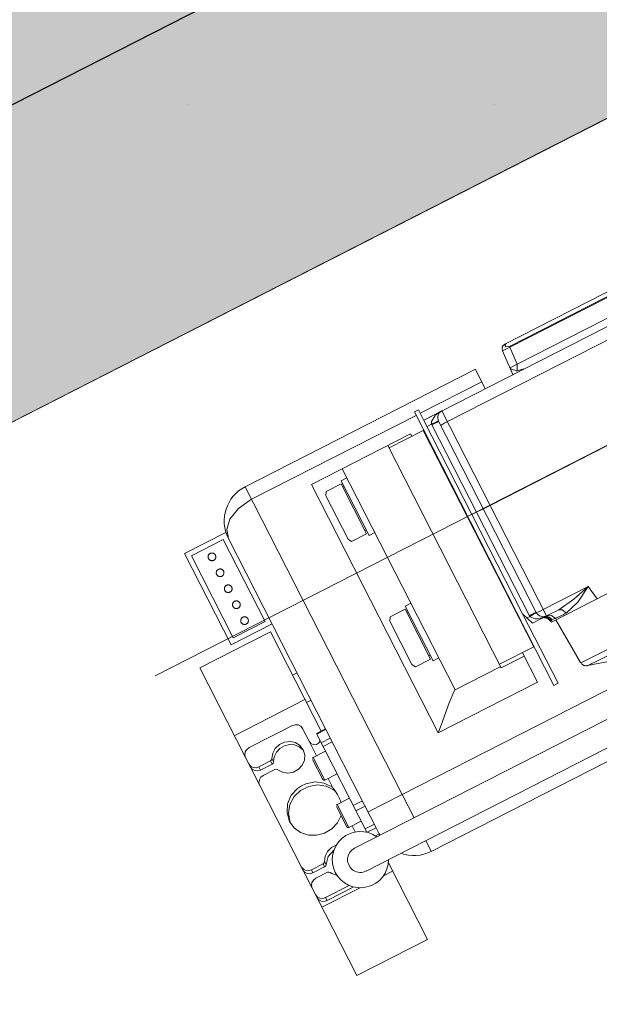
# Model space of a CAD drawing. Header units: metres. Extents: x 538891 to 1080079, y 6588829 to 13178720.
# Tile 710 of 1056: x 539904.616 to 539904.843, y 6589213.11 to 6589213.495. Entities that reach past the tile are written whole.
import ezdxf

# ---------------------------------------------------------------- set-up
doc = ezdxf.new("R2010")
doc.units = ezdxf.units.M
doc.header["$LTSCALE"] = 0.4
doc.linetypes.add('ACAD_ISO10W100', pattern=[40.5, 27, -6.749999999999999, 0, -6.749999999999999])
doc.linetypes.add('DASHED', pattern=[52.916666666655, 26.4583333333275, -26.4583333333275])
doc.layers.add('AR', color=7, linetype='Continuous')
doc.layers.add('DENDRO', color=7, linetype='Continuous')

msp = doc.modelspace()

# ---------------------------------------------------------------- linework, layer by layer
at = {"layer": 'AR', "color": 251, "linetype": 'Continuous', "lineweight": 9, "true_color": 0x575757}
for p, q in [((539904.796935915, 6589213.289883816), (539904.7967577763, 6589213.289792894)), ((539904.6805047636, 6589213.286593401), (539904.6986891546, 6589213.250965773)), ((539904.683195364, 6589213.285721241), (539904.6995613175, 6589213.253656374)), ((539904.8238656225, 6589213.259842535), (539904.8765215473, 6589213.286718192)), ((539904.802895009, 6589213.27776857), (539904.8030731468, 6589213.277859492)), ((539904.8382159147, 6589213.273727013), (539904.820738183, 6589213.264806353)), ((539904.8382159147, 6589213.273727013), (539904.841789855, 6589213.268991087)), ((539904.7667004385, 6589213.264874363), (539904.7608650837, 6589213.261895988)), ((539904.776674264, 6589213.245333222), (539904.7667004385, 6589213.264874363)), ((539904.7689931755, 6589213.267201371), (539904.766766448, 6589213.266064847)), ((539904.777677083, 6589213.244688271), (539904.766766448, 6589213.266064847)), ((539904.8083503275, 6589213.267080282), (539904.8085284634, 6589213.267171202)), ((539904.7608650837, 6589213.261895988), (539904.7607774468, 6589213.260201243)), ((539904.7673685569, 6589213.263565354), (539904.7679029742, 6589213.263838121)), ((539904.812632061, 6589213.263090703), (539904.8264976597, 6589213.235924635)), ((539904.812632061, 6589213.263090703), (539904.8165260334, 6589213.25946457)), ((539904.8154013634, 6589213.262082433), (539904.8143119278, 6589213.261526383)), ((539904.8175317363, 6589213.261134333), (539904.8155603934, 6589213.261879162)), ((539904.8203118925, 6589213.261396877), (539904.8165260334, 6589213.25946457)), ((539904.8180971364, 6589213.26113495), (539904.8175317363, 6589213.261134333)), ((539904.8203119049, 6589213.261396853), (539904.8216181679, 6589213.261708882)), ((539904.8210466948, 6589213.261947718), (539904.8206602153, 6589213.261603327)), ((539904.8214314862, 6589213.261885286), (539904.822305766, 6589213.261869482)), ((539904.8216181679, 6589213.261708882), (539904.8225135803, 6589213.261566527)), ((539904.8267554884, 6589213.2646857), (539904.8220306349, 6589213.262274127)), ((539904.822305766, 6589213.261869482), (539904.8231434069, 6589213.261616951)), ((539904.8223701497, 6589213.262023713), (539904.8230626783, 6589213.261794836)), ((539904.8225135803, 6589213.261566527), (539904.8239893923, 6589213.260513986)), ((539904.8230626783, 6589213.261794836), (539904.8241859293, 6589213.260844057)), ((539904.8231434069, 6589213.261616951), (539904.8241859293, 6589213.260844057)), ((539904.6986891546, 6589213.250965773), (539904.7147215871, 6589213.25914875)), ((539904.6995613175, 6589213.253656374), (539904.7120309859, 6589213.260020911)), ((539904.7694150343, 6589213.243278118), (539904.7607774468, 6589213.260201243)), ((539904.8235469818, 6589213.260264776), (539904.8238656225, 6589213.259842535)), ((539904.8353021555, 6589213.244039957), (539904.825640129, 6589213.260748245)), ((539904.7140767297, 6589213.256012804), (539904.6864653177, 6589213.241919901)), ((539904.7140772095, 6589213.256011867), (539904.7338906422, 6589213.217192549)), ((539904.746973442, 6589213.171455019), (539904.914239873, 6589213.256828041)), ((539904.8169879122, 6589213.250157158), (539904.803627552, 6589213.243338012)), ((539904.7515195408, 6589213.162548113), (539904.9184749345, 6589213.24776238)), ((539904.7760061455, 6589213.246642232), (539904.7765405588, 6589213.246914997)), ((539904.7799038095, 6589213.245824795), (539904.777677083, 6589213.244688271)), ((539904.813226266, 6589213.246528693), (539904.8043193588, 6589213.241982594)), ((539904.8184443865, 6589213.23630513), (539904.8125344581, 6589213.24788411)), ((539904.7043448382, 6589213.206889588), (539904.6864657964, 6589213.241918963)), ((539904.7708389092, 6589213.242354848), (539904.7694150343, 6589213.243278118)), ((539904.776674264, 6589213.245333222), (539904.7708389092, 6589213.242354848)), ((539904.8040821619, 6589213.242447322), (539904.7862683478, 6589213.233355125)), ((539904.8379590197, 6589213.242837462), (539904.8455064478, 6589213.244313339)), ((539904.7244956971, 6589213.239998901), (539904.7227143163, 6589213.23908968)), ((539904.8555470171, 6589213.238401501), (539904.7655872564, 6589213.192485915)), ((539904.7796993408, 6589213.216529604), (539904.8184443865, 6589213.23630513)), ((539904.8264976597, 6589213.235924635), (539904.8248944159, 6589213.235106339)), ((539904.6999873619, 6589213.215426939), (539904.727598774, 6589213.229519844)), ((539904.7299510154, 6589213.229310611), (539904.7281696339, 6589213.228401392)), ((539904.7057353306, 6589213.210764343), (539904.722658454, 6589213.21940193)), ((539904.7266121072, 6589213.218254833), (539904.7291752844, 6589213.213232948)), ((539904.7321092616, 6589213.216283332), (539904.7356720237, 6589213.218101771)), ((539904.7518034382, 6589213.177697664), (539904.7321092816, 6589213.216283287)), ((539904.7322370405, 6589213.21603298), (539904.7357998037, 6589213.217851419)), ((539904.7769525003, 6589213.170218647), (539904.8669122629, 6589213.216134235)), ((539904.7291752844, 6589213.213232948), (539904.7320662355, 6589213.207568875)), ((539904.7374959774, 6589213.214528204), (539904.7339332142, 6589213.212709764)), ((539904.7382655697, 6589213.213020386), (539904.7347028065, 6589213.211201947)), ((539904.7356289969, 6589213.209387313), (539904.7308192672, 6589213.206932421)), ((539904.7062483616, 6589213.203160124), (539904.7043448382, 6589213.206889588)), ((539904.7098983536, 6589213.196008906), (539904.7062483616, 6589213.203160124)), ((539904.7141458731, 6589213.205561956), (539904.7095800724, 6589213.203231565)), ((539904.7095800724, 6589213.203231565), (539904.7102020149, 6589213.202013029)), ((539904.7147678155, 6589213.20434342), (539904.7102020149, 6589213.202013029)), ((539904.7141458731, 6589213.205561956), (539904.7147678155, 6589213.20434342)), ((539904.7147058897, 6589213.206480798), (539904.7153278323, 6589213.205262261)), ((539904.7345581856, 6589213.198287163), (539904.7305576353, 6589213.206125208)), ((539904.735365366, 6589213.198025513), (539904.7308192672, 6589213.206932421)), ((539904.711288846, 6589213.199883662), (539904.7158546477, 6589213.202214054)), ((539904.7401750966, 6589213.200480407), (539904.735365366, 6589213.198025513)), ((539904.7267536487, 6589213.162985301), (539904.7098983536, 6589213.196008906)), ((539904.7366123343, 6589213.198661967), (539904.7383246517, 6589213.195307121)), ((539904.7555360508, 6589213.179183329), (539904.7460738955, 6589213.197721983)), ((539904.7389465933, 6589213.194088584), (539904.7383246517, 6589213.195307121)), ((539904.7655872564, 6589213.192485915), (539904.7522268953, 6589213.185666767)), ((539904.7702560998, 6589213.183338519), (539904.7655872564, 6589213.192485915)), ((539904.7450272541, 6589213.190973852), (539904.7402175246, 6589213.188518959)), ((539904.7447636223, 6589213.179612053), (539904.7402175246, 6589213.188518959)), ((539904.7464569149, 6589213.1881728), (539904.7500196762, 6589213.189991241)), ((539904.7474997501, 6589213.186129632), (539904.7510625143, 6589213.187948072)), ((539904.7439564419, 6589213.179873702), (539904.7399558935, 6589213.187711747)), ((539904.7495733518, 6589213.182066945), (539904.7447636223, 6589213.179612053)), ((539904.7460105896, 6589213.180248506), (539904.7472511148, 6589213.177818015)), ((539904.7546999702, 6589213.180821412), (539904.751137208, 6589213.179002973)), ((539904.7554051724, 6589213.179439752), (539904.7519330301, 6589213.177667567)), ((539904.7566113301, 6589213.177076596), (539904.7551070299, 6589213.176308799)), ((539904.755441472, 6589213.179368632), (539904.7567729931, 6589213.17675986)), ((539904.7555362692, 6589213.179182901), (539904.7567729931, 6589213.17675986)), ((539904.7769525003, 6589213.170218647), (539904.7748021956, 6589213.174431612)), ((539904.7346511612, 6589213.165387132), (539904.7300853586, 6589213.163056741)), ((539904.7346511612, 6589213.165387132), (539904.7352731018, 6589213.164168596)), ((539904.7352111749, 6589213.166305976), (539904.7358331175, 6589213.165087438)), ((539904.7754490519, 6589213.135769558), (539904.7601694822, 6589213.165705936)), ((539904.7304036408, 6589213.155834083), (539904.7267536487, 6589213.162985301)), ((539904.7300853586, 6589213.163056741), (539904.7307073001, 6589213.161838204)), ((539904.7352731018, 6589213.164168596), (539904.7307073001, 6589213.161838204)), ((539904.7317941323, 6589213.15970884), (539904.7363599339, 6589213.162039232)), ((539904.7582354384, 6589213.160665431), (539904.7618107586, 6589213.162490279)), ((539904.7323071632, 6589213.15210462), (539904.7304036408, 6589213.155834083)), ((539904.7341993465, 6589213.148397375), (539904.7491046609, 6589213.156005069)), ((539904.7448963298, 6589213.156901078), (539904.7356388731, 6589213.15217606)), ((539904.7467233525, 6589213.156297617), (539904.7362608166, 6589213.150957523)), ((539904.7478376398, 6589213.121676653), (539904.7323071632, 6589213.15210462)), ((539904.7356388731, 6589213.15217606), (539904.7362608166, 6589213.150957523)), ((539904.7478376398, 6589213.121676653), (539904.7754490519, 6589213.135769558))]:
    msp.add_line(p, q, dxfattribs=at)
at = {"layer": 'AR', "color": 251, "linetype": 'Continuous', "lineweight": 9, "true_color": 0x575757, "flags": 128}
for points in [[(539904.6905667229, 6589213.28667678), (539904.6907009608, 6589213.286737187), (539904.6908404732, 6589213.286784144), (539904.6909839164, 6589213.286817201), (539904.691129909, 6589213.286836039), (539904.6912770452, 6589213.286840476), (539904.6914239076, 6589213.286830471), (539904.6915690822, 6589213.286806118), (539904.6917111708, 6589213.286767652), (539904.6918488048, 6589213.286715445), (539904.691980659, 6589213.286649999), (539904.6921054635, 6589213.286571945), (539904.6922220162, 6589213.286482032), (539904.6923291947, 6589213.286381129), (539904.6924259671, 6589213.286270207), (539904.692511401, 6589213.286150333), (539904.6925846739, 6589213.286022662), (539904.6926450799, 6589213.285888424), (539904.6926920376, 6589213.285748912), (539904.6927250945, 6589213.285605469), (539904.6927439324, 6589213.285459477), (539904.6927483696, 6589213.28531234), (539904.6927383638, 6589213.285165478), (539904.6927140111, 6589213.285020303), (539904.6926755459, 6589213.284878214), (539904.6926233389, 6589213.28474058), (539904.6925578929, 6589213.284608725), (539904.692479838, 6589213.284483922), (539904.692389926, 6589213.284367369), (539904.6922890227, 6589213.28426019), (539904.6921781, 6589213.284163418), (539904.692058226, 6589213.284077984), (539904.6919305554, 6589213.284004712), (539904.6917963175, 6589213.283944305), (539904.691656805, 6589213.283897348), (539904.6915133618, 6589213.28386429), (539904.6913673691, 6589213.283845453), (539904.6912202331, 6589213.283841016), (539904.6910733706, 6589213.283851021), (539904.690928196, 6589213.283875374), (539904.6907861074, 6589213.28391384), (539904.6906484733, 6589213.283966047), (539904.6905166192, 6589213.284031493), (539904.6903918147, 6589213.284109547), (539904.690275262, 6589213.284199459), (539904.6901680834, 6589213.284300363), (539904.6900713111, 6589213.284411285), (539904.6899858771, 6589213.284531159), (539904.6899126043, 6589213.28465883), (539904.6898521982, 6589213.284793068), (539904.6898052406, 6589213.28493258), (539904.6897721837, 6589213.285076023), (539904.6897533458, 6589213.285222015), (539904.6897489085, 6589213.285369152), (539904.6897589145, 6589213.285516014), (539904.6897832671, 6589213.285661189), (539904.6898217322, 6589213.285803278), (539904.6898739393, 6589213.285940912), (539904.6899393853, 6589213.286072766), (539904.6900174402, 6589213.28619757), (539904.6901073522, 6589213.286314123), (539904.6902082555, 6589213.286421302), (539904.6903191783, 6589213.286518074), (539904.6904390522, 6589213.286603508)], [(539904.693748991, 6589213.280441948), (539904.6938832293, 6589213.280502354), (539904.6940227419, 6589213.280549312), (539904.6941661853, 6589213.280582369), (539904.6943121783, 6589213.280601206), (539904.6944593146, 6589213.280605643), (539904.6946061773, 6589213.280595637), (539904.6947513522, 6589213.280571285), (539904.6948934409, 6589213.280532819), (539904.6950310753, 6589213.280480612), (539904.6951629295, 6589213.280415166), (539904.6952877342, 6589213.28033711), (539904.695404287, 6589213.280247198), (539904.6955114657, 6589213.280146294), (539904.695608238, 6589213.280035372), (539904.695693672, 6589213.279915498), (539904.6957669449, 6589213.279787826), (539904.695827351, 6589213.279653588), (539904.6958743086, 6589213.279514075), (539904.6959073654, 6589213.279370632), (539904.6959262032, 6589213.279224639), (539904.6959306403, 6589213.279077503), (539904.6959206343, 6589213.27893064), (539904.6958962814, 6589213.278785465), (539904.6958578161, 6589213.278643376), (539904.695805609, 6589213.278505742), (539904.6957401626, 6589213.278373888), (539904.6956621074, 6589213.278249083), (539904.6955721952, 6589213.27813253), (539904.6954712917, 6589213.278025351), (539904.6953603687, 6589213.27792858), (539904.6952404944, 6589213.277843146), (539904.6951128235, 6589213.277769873), (539904.6949785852, 6589213.277709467), (539904.6948390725, 6589213.277662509), (539904.6946956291, 6589213.277629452), (539904.6945496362, 6589213.277610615), (539904.6944024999, 6589213.277606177), (539904.6942556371, 6589213.277616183), (539904.6941104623, 6589213.277640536), (539904.6939683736, 6589213.277679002), (539904.6938307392, 6589213.277731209), (539904.6936988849, 6589213.277796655), (539904.6935740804, 6589213.27787471), (539904.6934575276, 6589213.277964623), (539904.6933503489, 6589213.278065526), (539904.6932535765, 6589213.278176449), (539904.6931681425, 6589213.278296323), (539904.6930948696, 6589213.278423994), (539904.6930344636, 6589213.278558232), (539904.6929875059, 6589213.278697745), (539904.6929544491, 6589213.278841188), (539904.6929356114, 6589213.278987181), (539904.6929311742, 6589213.279134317), (539904.6929411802, 6589213.27928118), (539904.6929655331, 6589213.279426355), (539904.6930039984, 6589213.279568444), (539904.6930562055, 6589213.279706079), (539904.6931216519, 6589213.279837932), (539904.6931997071, 6589213.279962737), (539904.6932896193, 6589213.28007929), (539904.6933905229, 6589213.280186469), (539904.6935014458, 6589213.280283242), (539904.69362132, 6589213.280368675)], [(539904.69693126, 6589213.274207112), (539904.6970654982, 6589213.274267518), (539904.6972050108, 6589213.274314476), (539904.6973484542, 6589213.274347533), (539904.6974944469, 6589213.27436637), (539904.697641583, 6589213.274370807), (539904.6977884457, 6589213.274360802), (539904.6979336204, 6589213.274336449), (539904.698075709, 6589213.274297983), (539904.6982133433, 6589213.274245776), (539904.6983451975, 6589213.274180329), (539904.6984700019, 6589213.274102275), (539904.6985865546, 6589213.274012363), (539904.6986937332, 6589213.273911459), (539904.6987905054, 6589213.273800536), (539904.6988759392, 6589213.273680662), (539904.6989492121, 6589213.273552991), (539904.699009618, 6589213.273418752), (539904.6990565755, 6589213.27327924), (539904.6990896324, 6589213.273135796), (539904.69910847, 6589213.272989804), (539904.6991129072, 6589213.272842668), (539904.6991029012, 6589213.272695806), (539904.6990785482, 6589213.27255063), (539904.699040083, 6589213.272408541), (539904.6989878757, 6589213.272270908), (539904.6989224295, 6589213.272139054), (539904.6988443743, 6589213.272014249), (539904.6987544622, 6589213.271897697), (539904.6986535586, 6589213.271790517), (539904.6985426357, 6589213.271693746), (539904.6984227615, 6589213.271608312), (539904.6982950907, 6589213.271535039), (539904.6981608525, 6589213.271474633), (539904.6980213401, 6589213.271427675), (539904.6978778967, 6589213.271394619), (539904.6977319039, 6589213.271375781), (539904.6975847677, 6589213.271371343), (539904.6974379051, 6589213.271381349), (539904.6972927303, 6589213.271405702), (539904.6971506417, 6589213.271444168), (539904.6970130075, 6589213.271496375), (539904.6968811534, 6589213.271561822), (539904.6967563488, 6589213.271639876), (539904.6966397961, 6589213.271729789), (539904.6965326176, 6589213.271830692), (539904.6964358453, 6589213.271941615), (539904.6963504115, 6589213.27206149), (539904.6962771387, 6589213.272189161), (539904.6962167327, 6589213.272323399), (539904.6961697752, 6589213.272462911), (539904.6961367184, 6589213.272606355), (539904.6961178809, 6589213.272752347), (539904.6961134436, 6589213.272899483), (539904.6961234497, 6589213.273046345), (539904.6961478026, 6589213.273191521), (539904.6961862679, 6589213.27333361), (539904.696238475, 6589213.273471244), (539904.6963039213, 6589213.273603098), (539904.6963819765, 6589213.273727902), (539904.6964718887, 6589213.273844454), (539904.6965727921, 6589213.273951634), (539904.6966837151, 6589213.274048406), (539904.6968035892, 6589213.27413384)], [(539904.7001135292, 6589213.267972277), (539904.7002477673, 6589213.268032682), (539904.7003872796, 6589213.26807964), (539904.700530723, 6589213.268112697), (539904.7006767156, 6589213.268131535), (539904.7008238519, 6589213.268135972), (539904.7009707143, 6589213.268125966), (539904.701115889, 6589213.268101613), (539904.7012579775, 6589213.268063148), (539904.7013956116, 6589213.26801094), (539904.7015274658, 6589213.267945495), (539904.7016522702, 6589213.267867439), (539904.7017688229, 6589213.267777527), (539904.7018760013, 6589213.267676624), (539904.7019727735, 6589213.267565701), (539904.7020582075, 6589213.267445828), (539904.7021314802, 6589213.267318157), (539904.7021918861, 6589213.267183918), (539904.7022388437, 6589213.267044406), (539904.7022719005, 6589213.266900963), (539904.7022907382, 6589213.26675497), (539904.7022951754, 6589213.266607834), (539904.7022851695, 6589213.266460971), (539904.7022608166, 6589213.266315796), (539904.7022223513, 6589213.266173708), (539904.7021701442, 6589213.266036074), (539904.702104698, 6589213.26590422), (539904.702026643, 6589213.265779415), (539904.7019367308, 6589213.265662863), (539904.7018358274, 6589213.265555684), (539904.7017249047, 6589213.265458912), (539904.7016050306, 6589213.265373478), (539904.7014773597, 6589213.265300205), (539904.7013431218, 6589213.265239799), (539904.7012036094, 6589213.265192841), (539904.701060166, 6589213.265159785), (539904.7009141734, 6589213.265140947), (539904.7007670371, 6589213.26513651), (539904.7006201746, 6589213.265146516), (539904.7004750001, 6589213.265170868), (539904.7003329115, 6589213.265209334), (539904.7001952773, 6589213.265261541), (539904.7000634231, 6589213.265326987), (539904.6999386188, 6589213.265405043), (539904.6998220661, 6589213.265494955), (539904.6997148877, 6589213.265595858), (539904.6996181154, 6589213.26570678), (539904.6995326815, 6589213.265826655), (539904.6994594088, 6589213.265954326), (539904.6993990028, 6589213.266088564), (539904.6993520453, 6589213.266228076), (539904.6993189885, 6589213.266371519), (539904.6993001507, 6589213.266517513), (539904.6992957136, 6589213.266664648), (539904.6993057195, 6589213.266811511), (539904.6993300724, 6589213.266956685), (539904.6993685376, 6589213.267098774), (539904.6994207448, 6589213.267236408), (539904.6994861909, 6589213.267368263), (539904.6995642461, 6589213.267493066), (539904.6996541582, 6589213.26760962), (539904.6997550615, 6589213.267716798), (539904.6998659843, 6589213.26781357), (539904.6999858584, 6589213.267899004)], [(539904.7032957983, 6589213.261737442), (539904.7034300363, 6589213.261797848), (539904.7035695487, 6589213.261844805), (539904.7037129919, 6589213.261877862), (539904.7038589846, 6589213.261896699), (539904.7040061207, 6589213.261901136), (539904.704152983, 6589213.26189113), (539904.7042981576, 6589213.261866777), (539904.704440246, 6589213.261828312), (539904.70457788, 6589213.261776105), (539904.704709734, 6589213.261710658), (539904.7048345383, 6589213.261632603), (539904.7049510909, 6589213.261542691), (539904.7050582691, 6589213.261441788), (539904.7051550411, 6589213.261330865), (539904.7052404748, 6589213.261210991), (539904.7053137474, 6589213.26108332), (539904.7053741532, 6589213.260949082), (539904.7054211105, 6589213.26080957), (539904.7054541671, 6589213.260666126), (539904.7054730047, 6589213.260520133), (539904.7054774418, 6589213.260372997), (539904.7054674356, 6589213.260226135), (539904.7054430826, 6589213.260080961), (539904.7054046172, 6589213.259938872), (539904.70535241, 6589213.259801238), (539904.7052869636, 6589213.259669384), (539904.7052089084, 6589213.259544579), (539904.7051189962, 6589213.259428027), (539904.7050180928, 6589213.259320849), (539904.7049071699, 6589213.259224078), (539904.7047872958, 6589213.259138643), (539904.7046596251, 6589213.259065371), (539904.704525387, 6589213.259004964), (539904.7043858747, 6589213.258958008), (539904.7042424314, 6589213.258924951), (539904.7040964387, 6589213.258906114), (539904.7039493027, 6589213.258901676), (539904.7038024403, 6589213.258911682), (539904.7036572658, 6589213.258936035), (539904.7035151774, 6589213.258974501), (539904.7033775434, 6589213.259026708), (539904.7032456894, 6589213.259092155), (539904.7031208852, 6589213.25917021), (539904.7030043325, 6589213.259260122), (539904.7028971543, 6589213.259361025), (539904.7028003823, 6589213.259471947), (539904.7027149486, 6589213.259591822), (539904.702641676, 6589213.259719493), (539904.7025812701, 6589213.259853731), (539904.7025343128, 6589213.259993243), (539904.7025012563, 6589213.260136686), (539904.7024824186, 6589213.260282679), (539904.7024779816, 6589213.260429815), (539904.7024879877, 6589213.260576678), (539904.7025123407, 6589213.260721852), (539904.7025508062, 6589213.26086394), (539904.7026030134, 6589213.261001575), (539904.7026684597, 6589213.261133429), (539904.7027465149, 6589213.261258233), (539904.7028364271, 6589213.261374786), (539904.7029373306, 6589213.261481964), (539904.7030482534, 6589213.261578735), (539904.7031681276, 6589213.261664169)]]:
    msp.add_lwpolyline(points, close=True, dxfattribs=at)
for points in [[(539904.8382159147, 6589213.273727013), (539904.8326214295, 6589213.268781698), (539904.8267555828, 6589213.264685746)], [(539904.8382159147, 6589213.273727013), (539904.8342160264, 6589213.26763783), (539904.8296423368, 6589213.263307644)], [(539904.820738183, 6589213.264806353), (539904.8197101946, 6589213.264295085), (539904.818827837, 6589213.263882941), (539904.8182254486, 6589213.263632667), (539904.8179947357, 6589213.26358237)], [(539904.8171616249, 6589213.263281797), (539904.816748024, 6589213.2630926), (539904.8152512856, 6589213.262358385)], [(539904.8154013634, 6589213.262082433), (539904.8153753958, 6589213.262127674), (539904.8153498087, 6589213.262173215), (539904.815324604, 6589213.262219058), (539904.8152997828, 6589213.2622652), (539904.8152753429, 6589213.262311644)], [(539904.8170852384, 6589213.263013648), (539904.8167073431, 6589213.262813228), (539904.8154013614, 6589213.262082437)], [(539904.8155603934, 6589213.261879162), (539904.8154765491, 6589213.261977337), (539904.8154013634, 6589213.262082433)], [(539904.8180697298, 6589213.263444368), (539904.8177938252, 6589213.263361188), (539904.8170852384, 6589213.263013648)], [(539904.8179947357, 6589213.26358237), (539904.817764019, 6589213.263532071), (539904.8171616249, 6589213.263281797)], [(539904.8206036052, 6589213.261660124), (539904.8204910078, 6589213.261527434), (539904.8203650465, 6589213.261427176)], [(539904.8212939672, 6589213.262012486), (539904.8211696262, 6589213.26198425), (539904.8210466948, 6589213.261947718)], [(539904.8220306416, 6589213.262274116), (539904.8238705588, 6589213.262430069), (539904.8254889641, 6589213.261270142)], [(539904.8241859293, 6589213.260844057), (539904.8241094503, 6589213.260634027), (539904.8239893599, 6589213.260513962)], [(539904.826755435, 6589213.264685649), (539904.8282241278, 6589213.264625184), (539904.8296423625, 6589213.263307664)], [(539904.8239893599, 6589213.260513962), (539904.8236525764, 6589213.260334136), (539904.8235469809, 6589213.260264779)], [(539904.8361356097, 6589213.244368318), (539904.8426428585, 6589213.247529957), (539904.8532480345, 6589213.252849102)], [(539904.8379596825, 6589213.242837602), (539904.8383793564, 6589213.243012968), (539904.8393781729, 6589213.24348297), (539904.8409204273, 6589213.244229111), (539904.8429502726, 6589213.245222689), (539904.8481611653, 6589213.247793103), (539904.854255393, 6589213.250810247)], [(539904.8353021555, 6589213.244039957), (539904.8355232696, 6589213.244102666), (539904.8361356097, 6589213.244368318)], [(539904.835302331, 6589213.244040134), (539904.8353302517, 6589213.243993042), (539904.8355013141, 6589213.243746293), (539904.8356967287, 6589213.243525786), (539904.8359122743, 6589213.243333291)], [(539904.8359122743, 6589213.243333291), (539904.8361417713, 6589213.243171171), (539904.8363810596, 6589213.24303913), (539904.836625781, 6589213.242936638), (539904.8368690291, 6589213.242863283), (539904.8371091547, 6589213.242816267), (539904.8373415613, 6589213.242793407), (539904.8375553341, 6589213.242791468), (539904.8377493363, 6589213.242805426), (539904.8379228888, 6589213.242830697), (539904.8379598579, 6589213.24283766)], [(539904.7839342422, 6589213.228217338), (539904.7846698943, 6589213.23012848), (539904.7853172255, 6589213.231714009), (539904.7858393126, 6589213.232828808), (539904.7860398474, 6589213.233159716), (539904.7861938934, 6589213.233317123)], [(539904.7796993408, 6589213.216529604), (539904.7807982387, 6589213.21960492), (539904.7839342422, 6589213.228217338)], [(539904.7266121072, 6589213.218254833), (539904.7259182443, 6589213.219111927), (539904.724923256, 6589213.219630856), (539904.7237785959, 6589213.219732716), (539904.722658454, 6589213.21940193)], [(539904.7269122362, 6589213.209967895), (539904.7256490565, 6589213.211618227), (539904.7238638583, 6589213.212737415), (539904.7217625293, 6589213.213196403), (539904.7195874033, 6589213.21294224), (539904.7175893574, 6589213.212004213), (539904.7159988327, 6589213.21049054), (539904.7149992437, 6589213.208575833), (539904.7147058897, 6589213.206480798)], [(539904.7267909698, 6589213.209862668), (539904.7253188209, 6589213.211104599), (539904.7234975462, 6589213.211827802), (539904.7215050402, 6589213.211961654), (539904.7195359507, 6589213.211493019), (539904.7177826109, 6589213.21046775), (539904.7164163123, 6589213.208985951), (539904.7155705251, 6589213.207192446), (539904.7153278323, 6589213.205262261)], [(539904.732918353, 6589213.212498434), (539904.7321145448, 6589213.211950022), (539904.7310139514, 6589213.211852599), (539904.7299377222, 6589213.21232344), (539904.7291752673, 6589213.213232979)], [(539904.733397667, 6589213.213759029), (539904.7334514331, 6589213.213510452), (539904.7333874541, 6589213.213210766), (539904.7332078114, 6589213.212869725), (539904.732918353, 6589213.212498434)], [(539904.7057353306, 6589213.210764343), (539904.7048103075, 6589213.210051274), (539904.7042212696, 6589213.209064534), (539904.7040577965, 6589213.207954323), (539904.7043448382, 6589213.206889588)], [(539904.7169272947, 6589213.202128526), (539904.7187960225, 6589213.201137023), (539904.7209330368, 6589213.20082324), (539904.7230919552, 6589213.201223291), (539904.7250237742, 6589213.20229107), (539904.7265056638, 6589213.203903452), (539904.7273667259, 6589213.205874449), (539904.7275076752, 6589213.207976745), (539904.7269122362, 6589213.209967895)], [(539904.705626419, 6589213.20437866), (539904.7063202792, 6589213.203521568), (539904.7073152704, 6589213.203002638), (539904.7084599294, 6589213.202900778), (539904.7095800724, 6589213.203231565)], [(539904.7102020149, 6589213.202013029), (539904.709081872, 6589213.201682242), (539904.7079372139, 6589213.2017841), (539904.7069422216, 6589213.202303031), (539904.7062483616, 6589213.203160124)], [(539904.7141458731, 6589213.205561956), (539904.7145639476, 6589213.205947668), (539904.7147058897, 6589213.206480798)], [(539904.7153278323, 6589213.205262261), (539904.7151858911, 6589213.20472913), (539904.7147678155, 6589213.20434342)], [(539904.711288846, 6589213.199883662), (539904.7103638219, 6589213.199170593), (539904.709774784, 6589213.198183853), (539904.709611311, 6589213.197073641), (539904.7098983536, 6589213.196008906)], [(539904.7169272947, 6589213.202128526), (539904.7164122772, 6589213.202326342), (539904.7158546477, 6589213.202214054)], [(539904.7215777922, 6589213.181924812), (539904.7205727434, 6589213.18527092), (539904.7207972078, 6589213.188805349), (539904.7222256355, 6589213.192125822), (539904.7246954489, 6589213.194854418), (539904.7262368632, 6589213.195896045), (539904.7279255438, 6589213.196680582), (539904.7315482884, 6589213.197396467), (539904.7351513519, 6589213.196920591), (539904.7383246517, 6589213.195307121)], [(539904.7216687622, 6589213.18195503), (539904.721131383, 6589213.1852497), (539904.7217148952, 6589213.188591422), (539904.7233590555, 6589213.191635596), (539904.7258942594, 6589213.194068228), (539904.7290590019, 6589213.195638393), (539904.7325268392, 6589213.196184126), (539904.7359400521, 6589213.195649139), (539904.7389465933, 6589213.194088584)], [(539904.7407227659, 6589213.191708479), (539904.740342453, 6589213.192416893), (539904.7390494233, 6589213.194404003)], [(539904.7417271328, 6589213.184246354), (539904.7402996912, 6589213.181388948), (539904.7380846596, 6589213.179020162), (539904.7352775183, 6589213.177349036), (539904.7321259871, 6589213.176523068), (539904.7289082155, 6589213.176615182), (539904.7259081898, 6589213.177617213), (539904.7233906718, 6589213.179440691), (539904.7215777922, 6589213.181924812)], [(539904.7566113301, 6589213.177076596), (539904.7566711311, 6589213.176930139), (539904.7567069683, 6589213.176422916)], [(539904.7398293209, 6589213.172686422), (539904.7379256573, 6589213.171710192), (539904.7364230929, 6589213.170206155), (539904.7354843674, 6589213.168337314), (539904.7352111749, 6589213.166305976)], [(539904.7388968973, 6589213.170729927), (539904.7365931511, 6589213.168270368), (539904.7358331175, 6589213.165087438)], [(539904.7346511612, 6589213.165387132), (539904.7350692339, 6589213.165772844), (539904.7352111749, 6589213.166305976)], [(539904.7358331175, 6589213.165087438), (539904.7356911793, 6589213.164554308), (539904.7352731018, 6589213.164168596)], [(539904.7261317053, 6589213.164203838), (539904.7268255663, 6589213.163346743), (539904.7278205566, 6589213.162827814), (539904.7289652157, 6589213.162725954), (539904.7300853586, 6589213.163056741)], [(539904.7307073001, 6589213.161838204), (539904.7295871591, 6589213.161507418), (539904.7284424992, 6589213.161609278), (539904.7274475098, 6589213.162128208), (539904.7267536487, 6589213.162985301)], [(539904.737432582, 6589213.161953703), (539904.7369175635, 6589213.162151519), (539904.7363599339, 6589213.162039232)], [(539904.737432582, 6589213.161953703), (539904.7380553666, 6589213.161527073), (539904.7402024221, 6589213.160740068)], [(539904.7317941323, 6589213.15970884), (539904.7308691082, 6589213.158995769), (539904.7302800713, 6589213.158009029), (539904.7301165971, 6589213.156898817), (539904.7304036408, 6589213.155834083)], [(539904.7316852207, 6589213.153323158), (539904.7323790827, 6589213.152466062), (539904.7333740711, 6589213.151947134), (539904.7345187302, 6589213.151845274), (539904.7356388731, 6589213.15217606)], [(539904.7362608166, 6589213.150957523), (539904.7351406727, 6589213.150626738), (539904.7339960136, 6589213.150728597), (539904.7330010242, 6589213.151247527), (539904.7323071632, 6589213.15210462)]]:
    msp.add_lwpolyline(points, dxfattribs=at)
at = {"layer": 'AR', "color": 251, "linetype": 'Continuous', "lineweight": 9, "true_color": 0x575757}
for centre, radius, start, end in [((539904.8206668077, 6589213.2649462), 0.003000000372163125, 207.0398522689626, 297.0397830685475), ((539904.8177519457, 6589213.268190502), 0.007063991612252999, 272.8009452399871, 277.2036171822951), ((539904.8176088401, 6589213.269344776), 0.008227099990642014, 277.1843600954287, 280.9801450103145), ((539904.8174738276, 6589213.270072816), 0.008967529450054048, 280.9409916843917, 282.0518821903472), ((539904.8173763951, 6589213.270521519), 0.009426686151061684, 282.0615889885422, 284.1422397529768), ((539904.8171716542, 6589213.271320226), 0.01025121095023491, 284.1611735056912, 287.8460152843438), ((539904.8200070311, 6589213.261993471), 0.0006699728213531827, 297.0672192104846, 302.3014017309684), ((539904.8169694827, 6589213.271963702), 0.01092568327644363, 287.8210760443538, 289.4279976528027), ((539904.8217315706, 6589213.259116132), 0.002782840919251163, 105.0998974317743, 113.9117493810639), ((539904.8217897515, 6589213.258901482), 0.003005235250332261, 96.84672873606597, 105.1047668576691), ((539904.8211523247, 6589213.258457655), 0.003000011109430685, 37.0399125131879, 90.37302064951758), ((539904.821152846, 6589213.258457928), 0.002999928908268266, 37.04178186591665, 90.38094741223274), ((539904.8218556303, 6589213.259382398), 0.002689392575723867, 94.34515036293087, 102.0546059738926), ((539904.8218583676, 6589213.259326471), 0.002745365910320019, 79.25626229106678, 94.31368476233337), ((539904.8233234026, 6589213.265733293), 0.004964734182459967, 280.0048015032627, 284.8671909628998), ((539904.8233793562, 6589213.265526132), 0.004750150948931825, 284.8560096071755, 296.3663889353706), ((539905.0223552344, 6589212.864428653), 0.4429892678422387, 116.1230474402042, 116.3852258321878), ((539905.229786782, 6589212.441200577), 0.9143170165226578, 115.9535919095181, 116.1164705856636), ((539904.7223926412, 6589213.206120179), 0.005775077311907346, 38.91532295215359, 40.39408989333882), ((539904.722397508, 6589213.206124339), 0.005768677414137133, 33.88194192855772, 38.91353983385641), ((539904.7310920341, 6589213.206398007), 0.0006000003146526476, 117.0399172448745, 207.0398253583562), ((539904.735092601, 6589213.19855993), 0.0006000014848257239, 207.0398857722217, 297.0396722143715), ((539904.725561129, 6589213.18432173), 0.01684002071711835, 36.77749483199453, 40.71812913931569), ((539904.7328377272, 6589213.185964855), 0.01016431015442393, 47.39786521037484, 53.05763573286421), ((539904.723762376, 6589213.183033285), 0.01905029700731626, 19.21140730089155, 27.08962170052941), ((539904.7404902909, 6589213.187984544), 0.0006000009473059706, 117.0398352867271, 207.0395199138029), ((539904.7308905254, 6589213.185138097), 0.009755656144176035, 199.0430847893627, 202.997320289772), ((539904.7492464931, 6589213.167001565), 0.01099999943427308, 54.0821970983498, 359.9984004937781), ((539904.7444908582, 6589213.180146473), 0.0006000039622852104, 207.0401740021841, 297.0394356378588), ((539904.7701446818, 6589213.183584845), 0.01501274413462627, 207.0400232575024, 208.0712102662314), ((539904.7492464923, 6589213.167001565), 0.00500000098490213, 117.0398404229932, 297.5519517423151), ((539904.7701333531, 6589213.183578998), 0.01499999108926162, 250.2611827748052, 297.0398489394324)]:
    msp.add_arc(centre, radius, start, end, dxfattribs=at)
at = {"layer": 'DENDRO', "color": 30, "linetype": 'Continuous', "lineweight": 25, "true_color": 0xff7f00}
for points, knots in [([(539908.40578537, 6589206.872602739), (539908.3832159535, 6589206.863631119), (539908.3606465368, 6589206.854659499), (539907.9497689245, 6589206.7163808), (539907.7723378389, 6589206.675189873), (539907.6966044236, 6589206.683932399), (539907.4656119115, 6589206.770816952), (539907.1594505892, 6589206.997395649), (539906.9579957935, 6589207.576698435), (539906.9146970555, 6589208.131988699), (539907.0573528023, 6589208.788930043), (539907.1853649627, 6589209.363006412), (539907.2917507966, 6589210.188356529), (539907.1418461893, 6589211.591390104), (539906.6378256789, 6589213.145355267), (539905.8218061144, 6589214.675330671), (539905.0645597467, 6589215.550653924), (539904.5703469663, 6589216.096682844), (539904.2578843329, 6589216.737226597), (539904.5264119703, 6589217.181537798), (539905.0377596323, 6589217.57535952), (539905.9098236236, 6589217.73497031), (539906.928061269, 6589217.717735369), (539908.1862928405, 6589217.270431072), (539909.3947226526, 6589216.377203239), (539910.1043709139, 6589214.722328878), (539910.5527597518, 6589213.222716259), (539911.0296252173, 6589211.784802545), (539911.3240869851, 6589210.648705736), (539911.5385713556, 6589209.401103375), (539911.0332278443, 6589208.334953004), (539910.2317156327, 6589207.732833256), (539909.456542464, 6589207.360268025), (539908.9861643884, 6589207.135636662), (539908.6129996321, 6589206.958159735), (539908.4315789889, 6589206.88285602), (539908.4186821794, 6589206.87772938), (539908.40578537, 6589206.872602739)], [0, 0, 0, 0.001743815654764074, 0.001743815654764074, 0.0328705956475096, 0.06399737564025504, 0.09512415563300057, 0.1262509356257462, 0.1573777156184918, 0.1885044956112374, 0.2196312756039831, 0.2507580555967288, 0.2818848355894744, 0.3130116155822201, 0.3441383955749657, 0.3752651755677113, 0.406391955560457, 0.4375187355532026, 0.4686455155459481, 0.4997722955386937, 0.5308990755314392, 0.5620258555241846, 0.5931526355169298, 0.624279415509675, 0.6554061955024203, 0.6865329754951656, 0.7176597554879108, 0.748786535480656, 0.7799133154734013, 0.8110400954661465, 0.8421668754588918, 0.8732936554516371, 0.9044204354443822, 0.9355472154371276, 0.966673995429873, 0.9978007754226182, 0.9978007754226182, 1, 1, 1]), ([(539901.6685504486, 6589216.508096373), (539901.6549695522, 6589216.496390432), (539901.6413886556, 6589216.484684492), (539901.3872650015, 6589216.261111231), (539901.1542271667, 6589215.680484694), (539901.0915114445, 6589215.181242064), (539901.181345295, 6589214.428850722), (539901.5988201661, 6589213.623490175), (539902.0909989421, 6589213.052936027), (539902.6767633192, 6589212.628054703), (539903.5856184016, 6589212.271598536), (539904.2749271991, 6589212.347468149), (539904.8002567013, 6589212.544048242), (539905.1731227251, 6589212.896441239), (539905.4001403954, 6589213.316530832), (539905.5852785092, 6589213.990625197), (539905.317444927, 6589215.106673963), (539904.7935115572, 6589215.881330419), (539904.2446258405, 6589216.386185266), (539903.6428508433, 6589216.722836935), (539902.7680026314, 6589216.948452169), (539901.956227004, 6589216.745513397), (539901.6957122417, 6589216.531508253), (539901.6821313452, 6589216.519802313), (539901.6685504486, 6589216.508096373)], [0, 0, 0, 0.002772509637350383, 0.002772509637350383, 0.05511167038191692, 0.1074508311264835, 0.15978999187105, 0.2121291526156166, 0.2644683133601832, 0.3168074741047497, 0.3691466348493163, 0.4214857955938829, 0.4738249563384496, 0.5261641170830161, 0.5785032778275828, 0.6308424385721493, 0.6831815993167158, 0.7355207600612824, 0.787859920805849, 0.8401990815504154, 0.892538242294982, 0.9448774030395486, 0.997216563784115, 0.997216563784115, 1, 1, 1])]:
    msp.add_open_spline(points, degree=2, knots=knots, dxfattribs=at)

# ---------------------------------------------------------------- next in the draw order: wipeouts: each hides what was drawn before it
at = {"color": 255, "linetype": 'Continuous', "lineweight": 5}
msp.add_wipeout([(539907.3717768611, 6589214.987496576), (539904.0762212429, 6589213.305440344), (539904.083040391, 6589213.292079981), (539907.3785960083, 6589214.974136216)], dxfattribs=at).dxf.layer = 'AR'

# ---------------------------------------------------------------- next in the draw order: hatches: boundary and pattern name
at = {"layer": 'AR', "linetype": 'Continuous', "lineweight": 9, "true_color": 0x6a6a6a}
h = msp.add_hatch(dxfattribs=at)
h.set_pattern_fill('STRUCTURAL_CONCRETE_0001', color=251, style=0, pattern_type=2)
h.set_pattern_definition([(90, (0, 0), (-0.6235383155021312, 0), [0.0600000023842, -0.3000000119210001]), (90, (-0.3117691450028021, 0.1800000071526), (-0.6235383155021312, 0), [0.0600000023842, -0.3000000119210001]), (150.0000000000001, (0, 0), (0.3117691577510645, 0.5400000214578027), [0.06000000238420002, -0.3000000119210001]), (150.0000000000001, (2.204364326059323e-17, 0.3600000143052), (0.3117691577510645, 0.5400000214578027), [0.06000000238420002, -0.3000000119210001]), (-149.9999999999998, (3.673940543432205e-18, 0.0600000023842), (-0.3117691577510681, 0.5400000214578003), [0.0600000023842, -0.300000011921]), (-149.9999999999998, (2.571758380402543e-17, 0.4200000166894), (-0.3117691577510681, 0.5400000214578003), [0.0600000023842, -0.300000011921]), (90, (-0.0600000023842, 3.673940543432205e-18), (-0.1200000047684, 0), [1e-05, -0.2999900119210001]), (90, (-0.06000000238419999, 0.1200100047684), (-0.1200000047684, 0), [1e-05, -0.2999900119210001]), (135, (-0.0600000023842, 0.06000000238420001), (0.08485281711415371, 0.08485281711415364), [1e-05, -0.2399900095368]), (135, (-0.1236466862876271, 0.1236466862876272), (0.08485281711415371, 0.08485281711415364), [1e-05, -0.2399900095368])])
h.paths.add_polyline_path([(539907.3785960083, 6589214.974136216), (539904.083040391, 6589213.292079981), (539904.1739623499, 6589213.11394184), (539907.4695179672, 6589214.795998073)])

# ---------------------------------------------------------------- next in the draw order: linework, layer by layer
at = {"layer": 'AR', "color": 1, "linetype": 'DASHED', "lineweight": 25, "true_color": 0xff0000}
msp.add_line((539904.005419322, 6589213.15186571), (539907.5032544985, 6589214.937165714), dxfattribs=at)
at = {"layer": 'AR', "color": 7, "linetype": 'Continuous', "lineweight": 9}
msp.add_line((539904.1739623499, 6589213.11394184), (539907.4695179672, 6589214.795998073), dxfattribs=at)
at = {"layer": 'AR', "color": 251, "linetype": 'ACAD_ISO10W100', "lineweight": 9, "true_color": 0x575757}
msp.add_line((539904.6690916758, 6589213.238867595), (539905.552574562, 6589213.689395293), dxfattribs=at)
at = {"layer": 'AR', "color": 251, "linetype": 'Continuous', "lineweight": 9, "true_color": 0x575757}
for p, q in [((539905.3673447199, 6589213.655121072), (539904.8056782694, 6589213.368445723)), ((539904.7739902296, 6589213.338799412), (539905.2008864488, 6589213.556687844)), ((539904.8075081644, 6589213.367553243), (539905.1729730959, 6589213.554087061)), ((539905.1731045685, 6589213.553852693), (539904.8076025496, 6589213.367299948)), ((539904.8105601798, 6589213.360656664), (539905.1757461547, 6589213.547048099)), ((539904.7832698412, 6589213.338215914), (539904.8485036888, 6589213.371511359)), ((539904.8047609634, 6589213.365849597), (539904.8088829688, 6589213.356608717)), ((539904.8076025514, 6589213.367299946), (539904.8047609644, 6589213.365849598)), ((539904.8076025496, 6589213.367299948), (539904.8105601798, 6589213.360656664)), ((539904.794174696, 6589213.358644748), (539904.7042149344, 6589213.31272916)), ((539904.7980388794, 6589213.351073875), (539904.794174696, 6589213.358644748)), ((539904.8077232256, 6589213.359208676), (539904.8105601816, 6589213.360656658)), ((539904.8104939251, 6589213.35802286), (539904.8105597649, 6589213.360656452)), ((539904.8104939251, 6589213.35802286), (539904.8131091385, 6589213.358765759)), ((539904.7726264, 6589213.341471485), (539904.7966750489, 6589213.353745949)), ((539904.7719444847, 6589213.34280752), (539904.7703412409, 6589213.341989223)), ((539904.7703412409, 6589213.341989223), (539904.8248944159, 6589213.235106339)), ((539904.7719444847, 6589213.34280752), (539904.7740739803, 6589213.338635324)), ((539904.7739902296, 6589213.338799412), (539904.7811157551, 6589213.34243629)), ((539904.7786264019, 6589213.340714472), (539904.7806647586, 6589213.34219382)), ((539904.8220306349, 6589213.262274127), (539904.7811157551, 6589213.34243629)), ((539904.7067152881, 6589213.307830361), (539904.7710231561, 6589213.340653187)), ((539904.7740739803, 6589213.338635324), (539904.7928565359, 6589213.301835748)), ((539904.8179947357, 6589213.26358237), (539904.7798075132, 6589213.33840039)), ((539904.7999820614, 6589213.305472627), (539904.8644171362, 6589213.33836038)), ((539904.760439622, 6589213.327953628), (539904.773799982, 6589213.334772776)), ((539904.8169879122, 6589213.250157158), (539904.773799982, 6589213.334772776)), ((539904.7752826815, 6589213.336267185), (539904.7770713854, 6589213.337180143)), ((539904.8152753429, 6589213.262311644), (539904.7772068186, 6589213.336896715)), ((539904.7301468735, 6589213.313614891), (539904.7688919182, 6589213.333390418)), ((539904.769346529, 6589213.332499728), (539904.7688919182, 6589213.333390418)), ((539904.759985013, 6589213.328844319), (539904.8043193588, 6589213.241982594)), ((539904.7778914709, 6589213.326756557), (539904.7780696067, 6589213.32684748)), ((539904.742171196, 6589213.319752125), (539904.7862683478, 6589213.233355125)), ((539904.7439896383, 6589213.316189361), (539904.7417629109, 6589213.315052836)), ((539904.7526735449, 6589213.29367626), (539904.7417629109, 6589213.315052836)), ((539904.7833467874, 6589213.316068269), (539904.7835249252, 6589213.316159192)), ((539904.7655872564, 6589213.192485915), (539904.7042149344, 6589213.31272916)), ((539904.7301468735, 6589213.313614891), (539904.7796993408, 6589213.216529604)), ((539904.7358615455, 6589213.310883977), (539904.7357739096, 6589213.309189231)), ((539904.7416969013, 6589213.313862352), (539904.7358615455, 6589213.310883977)), ((539904.7516707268, 6589213.294321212), (539904.7416969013, 6589213.313862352)), ((539904.7423650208, 6589213.312553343), (539904.7428994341, 6589213.312826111)), ((539904.7444114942, 6589213.292266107), (539904.7357739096, 6589213.309189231)), ((539904.789662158, 6589213.304134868), (539904.7894840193, 6589213.304043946)), ((539904.7946379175, 6589213.302744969), (539904.797309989, 6589213.304108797)), ((539904.7999820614, 6589213.305472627), (539904.797309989, 6589213.304108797)), ((539904.7946379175, 6589213.302744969), (539904.7928565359, 6589213.301835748)), ((539904.7928565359, 6589213.301835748), (539904.812632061, 6589213.263090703)), ((539904.7510026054, 6589213.295630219), (539904.7515370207, 6589213.295902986)), ((539904.6967240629, 6589213.294871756), (539904.6805047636, 6589213.286593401)), ((539904.6956650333, 6589213.292085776), (539904.683195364, 6589213.285721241)), ((539904.7120309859, 6589213.260020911), (539904.6956650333, 6589213.292085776)), ((539904.6976737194, 6589213.292549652), (539904.7460738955, 6589213.197721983)), ((539904.6976737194, 6589213.292549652), (539904.7460738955, 6589213.197721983)), ((539904.745835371, 6589213.291342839), (539904.7444114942, 6589213.292266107)), ((539904.7516707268, 6589213.294321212), (539904.745835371, 6589213.291342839)), ((539904.7549002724, 6589213.294812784), (539904.7526735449, 6589213.29367626))]:
    msp.add_line(p, q, dxfattribs=at)
at = {"layer": 'AR', "color": 9, "linetype": 'Continuous', "lineweight": 9, "true_color": 0xc9c5ab, "flags": 128}
msp.add_lwpolyline([(539904.946798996, 6589211.599767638), (539906.5424713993, 6589212.41420108), (539906.6391113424, 6589212.463526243), (539905.8662746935, 6589213.977700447), (539904.1739623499, 6589213.11394184)], close=True, dxfattribs=at)
at = {"layer": 'AR', "color": 7, "linetype": 'Continuous', "lineweight": 9, "flags": 128}
msp.add_lwpolyline([(539904.946798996, 6589211.599767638), (539906.5424713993, 6589212.41420108), (539906.6391113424, 6589212.463526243), (539905.8662746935, 6589213.977700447), (539904.1739623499, 6589213.11394184)], close=True, dxfattribs=at)
at = {"layer": 'AR', "color": 251, "linetype": 'Continuous', "lineweight": 9, "true_color": 0x575757, "flags": 128}
for points in [[(539904.8075084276, 6589213.367553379), (539904.8060284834, 6589213.367449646), (539904.8057136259, 6589213.368018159), (539904.8062035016, 6589213.368713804)], [(539904.8076023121, 6589213.367299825), (539904.8075843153, 6589213.367341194), (539904.8075672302, 6589213.367382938), (539904.8075510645, 6589213.367425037), (539904.8075358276, 6589213.367467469), (539904.8075215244, 6589213.367510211), (539904.8075081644, 6589213.367553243)], [(539904.8077232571, 6589213.359208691), (539904.8081036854, 6589213.358674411), (539904.8104939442, 6589213.358022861)], [(539904.7770713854, 6589213.337180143), (539904.7770034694, 6589213.338184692), (539904.7784954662, 6589213.340589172)], [(539904.7788134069, 6589213.337997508), (539904.7784293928, 6589213.33780905), (539904.7770713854, 6589213.337180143)], [(539904.7772068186, 6589213.336896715), (539904.7782239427, 6589213.337429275), (539904.7790753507, 6589213.337902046), (539904.7796314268, 6589213.338243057), (539904.7798075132, 6589213.33840039)], [(539904.7797398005, 6589213.338542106), (539904.7795105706, 6589213.338367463), (539904.7788134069, 6589213.337997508)], [(539904.7806691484, 6589213.336712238), (539904.780845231, 6589213.336869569), (539904.781401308, 6589213.337210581), (539904.782252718, 6589213.337683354), (539904.7832698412, 6589213.338215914)], [(539904.7772068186, 6589213.336896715), (539904.7771832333, 6589213.33694348), (539904.7771600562, 6589213.336990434), (539904.7771372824, 6589213.337037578), (539904.777114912, 6589213.337084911), (539904.777092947, 6589213.337132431), (539904.7770713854, 6589213.337180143)], [(539904.6976737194, 6589213.292549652), (539904.6970122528, 6589213.296019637), (539904.6982766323, 6589213.300076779), (539904.7015934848, 6589213.304268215), (539904.7067152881, 6589213.307830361)]]:
    msp.add_lwpolyline(points, dxfattribs=at)
at = {"layer": 'AR', "color": 251, "linetype": 'Continuous', "lineweight": 9, "true_color": 0x575757}
for centre, radius, start, end in [((539904.8065874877, 6589213.366664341), 0.002000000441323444, 117.0397829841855, 204.0398587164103), ((539904.8148064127, 6589213.355515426), 0.004988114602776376, 149.824664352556, 159.6548185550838), ((539904.7824795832, 6589213.33976422), 0.002999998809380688, 117.0398138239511, 207.0398536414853), ((539904.7865443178, 6589213.331798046), 0.01194325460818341, 117.8878488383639, 119.4912871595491), ((539904.7845088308, 6589213.334436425), 0.008603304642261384, 133.1366446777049, 134.3436123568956), ((539904.7110340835, 6589213.299368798), 0.0150000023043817, 117.0398355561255, 207.0398218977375)]:
    msp.add_arc(centre, radius, start, end, dxfattribs=at)
at = {"layer": 'AR', "color": 252, "linetype": 'Continuous', "true_color": 0x848484}
msp.add_solid([(539907.3785960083, 6589214.974136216), (539904.083040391, 6589213.292079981), (539907.4695179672, 6589214.795998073), (539904.1739623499, 6589213.11394184)], dxfattribs=at)

doc.saveas('drawing.dxf')
